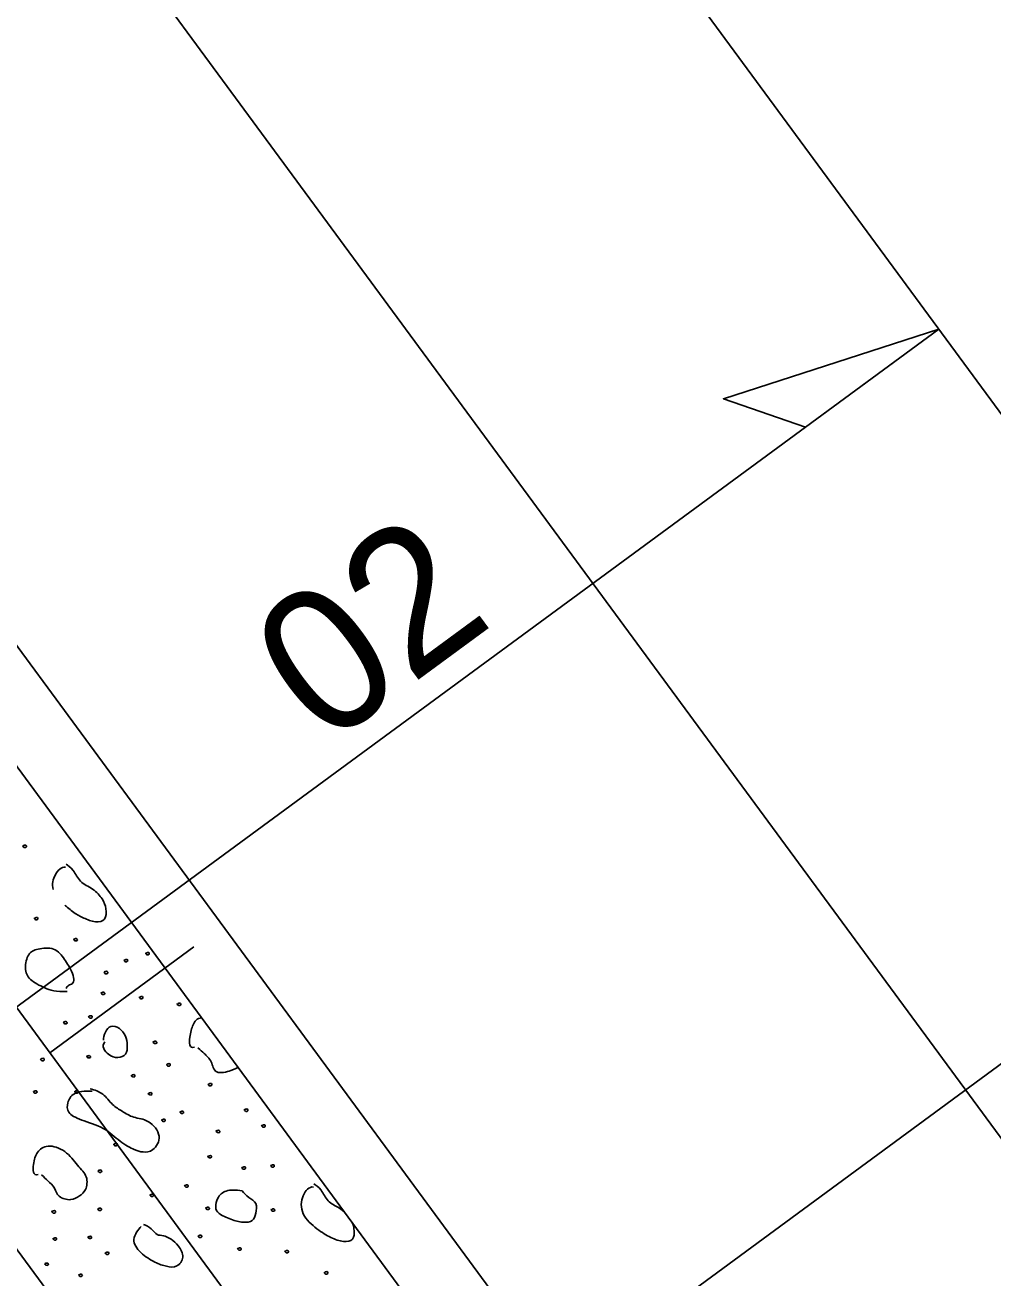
# Model space of a CAD drawing. Extents: x 1762196 to 1766326, y 709922 to 713142.
# Drawn here: x 1764040.82 to 1764067.86, y 711448.89 to 711483.93 of the extents above; entities that cross this region are included whole.
import ezdxf

# ---------------------------------------------------------------- set-up
doc = ezdxf.new("R2010")
doc.units = 0
for name, color, linetype in [('Old_Level_1', 7, 'Continuous'), ('Old_Level_10', 7, 'Continuous'), ('Prop Horizontal Alignment', 7, 'Continuous'), ('Prop Horizontal Alignment Tick Small', 7, 'Continuous'), ('Prop Lane Lines', 7, 'Continuous'), ('Prop Superelevation  Arrow CELL', 7, 'Continuous'), ('Prop Superelevation Label', 7, 'Continuous')]:
    doc.layers.add(name, color=color, linetype=linetype)

msp = doc.modelspace()

# ---------------------------------------------------------------- linework, layer by layer
at = {"layer": 'Old_Level_1'}
for p, q in [((1764021.033, 711489.787), (1764091.181, 711394.379)), ((1764084.736, 711389.64), (1764014.587, 711485.049))]:
    msp.add_line(p, q, dxfattribs=at)
at = {"layer": 'Old_Level_10'}
for points in [[(1764040.761, 711460.987), (1764040.743, 711460.968), (1764040.793, 711460.913), (1764040.869, 711460.944), (1764040.843, 711461.003), (1764040.801, 711460.996), (1764040.777, 711460.987), (1764040.766, 711460.98)], [(1764041.926, 711459.317), (1764041.979, 711459.271), (1764042.192, 711459.085), (1764042.44, 711458.96), (1764042.79, 711458.812), (1764043.088, 711458.881), (1764043.088, 711459.229), (1764043.002, 711459.485), (1764042.722, 711459.782), (1764042.324, 711459.953), (1764042.181, 711460.317), (1764042, 711460.441), (1764041.96, 711460.462)], [(1764041.946, 711460.374), (1764041.828, 711460.391), (1764041.628, 711460.189), (1764041.563, 711459.901), (1764041.604, 711459.755)], [(1764041.084, 711458.963), (1764041.065, 711458.945), (1764041.114, 711458.889), (1764041.191, 711458.921), (1764041.165, 711458.977), (1764041.123, 711458.973), (1764041.1, 711458.964), (1764041.088, 711458.957)], [(1764042.184, 711458.371), (1764042.165, 711458.354), (1764042.216, 711458.295), (1764042.292, 711458.328), (1764042.266, 711458.388), (1764042.224, 711458.381), (1764042.201, 711458.372), (1764042.19, 711458.366)], [(1764041.996, 711456.899), (1764041.677, 711456.887), (1764041.361, 711456.991), (1764040.914, 711457.227), (1764040.791, 711457.539), (1764040.892, 711457.982), (1764041.14, 711458.098), (1764041.653, 711458.153), (1764041.929, 711457.8), (1764042.141, 711457.448), (1764042.194, 711457.234), (1764042.15, 711457.095), (1764042.023, 711457.093), (1764041.97, 711457.014), (1764041.962, 711456.981)], [(1764044.194, 711457.983), (1764044.175, 711457.965), (1764044.227, 711457.907), (1764044.302, 711457.939), (1764044.276, 711457.999), (1764044.234, 711457.991), (1764044.211, 711457.981), (1764044.2, 711457.975)], [(1764043.591, 711457.788), (1764043.573, 711457.77), (1764043.621, 711457.711), (1764043.7, 711457.743), (1764043.672, 711457.804), (1764043.63, 711457.797), (1764043.608, 711457.788), (1764043.596, 711457.782)], [(1764043.034, 711457.456), (1764043.015, 711457.438), (1764043.066, 711457.379), (1764043.142, 711457.411), (1764043.116, 711457.472), (1764043.074, 711457.464), (1764043.051, 711457.455), (1764043.039, 711457.449)], [(1764042.951, 711456.873), (1764042.931, 711456.856), (1764042.982, 711456.798), (1764043.059, 711456.83), (1764043.033, 711456.888), (1764042.991, 711456.882), (1764042.968, 711456.872), (1764042.956, 711456.866)], [(1764044.016, 711456.754), (1764043.997, 711456.736), (1764044.047, 711456.677), (1764044.126, 711456.71), (1764044.099, 711456.769), (1764044.057, 711456.762), (1764044.034, 711456.753), (1764044.022, 711456.747)], [(1764045.077, 711456.564), (1764045.059, 711456.546), (1764045.107, 711456.487), (1764045.185, 711456.52), (1764045.158, 711456.579), (1764045.116, 711456.573), (1764045.093, 711456.564), (1764045.082, 711456.558)], [(1764042.599, 711456.216), (1764042.579, 711456.199), (1764042.629, 711456.14), (1764042.708, 711456.172), (1764042.681, 711456.23), (1764042.639, 711456.224), (1764042.616, 711456.215), (1764042.604, 711456.209)], [(1764041.897, 711456.054), (1764041.878, 711456.037), (1764041.928, 711455.977), (1764042.006, 711456.009), (1764041.979, 711456.068), (1764041.938, 711456.061), (1764041.915, 711456.052), (1764041.903, 711456.046)], [(1764043.049, 711455.49), (1764042.934, 711455.371), (1764043.157, 711455.084), (1764043.407, 711455.035), (1764043.666, 711455.118), (1764043.678, 711455.406), (1764043.643, 711455.655), (1764043.468, 711455.896), (1764043.194, 711455.965), (1764043.048, 711455.78), (1764043.006, 711455.599), (1764043.011, 711455.539)], [(1764045.551, 711455.342), (1764045.399, 711455.287), (1764045.402, 711455.661), (1764045.506, 711455.976), (1764045.613, 711456.157), (1764045.756, 711456.161)], [(1764044.403, 711455.5), (1764044.385, 711455.482), (1764044.433, 711455.426), (1764044.512, 711455.456), (1764044.484, 711455.516), (1764044.442, 711455.51), (1764044.419, 711455.501), (1764044.407, 711455.494)], [(1764046.766, 711454.787), (1764046.743, 711454.769), (1764046.626, 711454.691), (1764046.094, 711454.567), (1764046.047, 711454.964), (1764045.803, 711455.185), (1764045.724, 711455.26), (1764045.642, 711455.329)], [(1764041.257, 711455.023), (1764041.238, 711455.006), (1764041.287, 711454.946), (1764041.366, 711454.978), (1764041.338, 711455.038), (1764041.296, 711455.031), (1764041.274, 711455.022), (1764041.262, 711455.016)], [(1764042.55, 711455.099), (1764042.53, 711455.081), (1764042.58, 711455.023), (1764042.658, 711455.055), (1764042.633, 711455.113), (1764042.589, 711455.109), (1764042.566, 711455.099), (1764042.554, 711455.093)], [(1764044.783, 711454.874), (1764044.763, 711454.856), (1764044.812, 711454.796), (1764044.892, 711454.828), (1764044.864, 711454.889), (1764044.822, 711454.882), (1764044.8, 711454.873), (1764044.788, 711454.867)], [(1764043.794, 711454.566), (1764043.775, 711454.549), (1764043.825, 711454.491), (1764043.902, 711454.523), (1764043.875, 711454.581), (1764043.833, 711454.575), (1764043.811, 711454.566), (1764043.799, 711454.56)], [(1764041.058, 711454.116), (1764041.039, 711454.098), (1764041.088, 711454.037), (1764041.166, 711454.071), (1764041.139, 711454.132), (1764041.098, 711454.124), (1764041.075, 711454.116), (1764041.063, 711454.11)], [(1764042.688, 711454.11), (1764042.467, 711454.131), (1764042.138, 711454.079), (1764041.991, 711453.79), (1764041.977, 711453.513), (1764042.34, 711453.304), (1764043.052, 711453.112), (1764043.463, 711452.685), (1764043.912, 711452.444), (1764044.093, 711452.412), (1764044.393, 711452.405), (1764044.674, 711452.85), (1764044.269, 711453.338), (1764043.832, 711453.356), (1764043.529, 711453.558), (1764043.259, 711453.706), (1764043.003, 711454.068), (1764042.761, 711454.149), (1764042.637, 711454.178)], [(1764042.21, 711454.119), (1764042.192, 711454.101), (1764042.241, 711454.044), (1764042.32, 711454.073), (1764042.292, 711454.134), (1764042.25, 711454.127), (1764042.227, 711454.118), (1764042.216, 711454.112)], [(1764045.943, 711454.322), (1764045.923, 711454.305), (1764045.974, 711454.245), (1764046.05, 711454.278), (1764046.024, 711454.338), (1764045.983, 711454.33), (1764045.959, 711454.322), (1764045.947, 711454.316)], [(1764044.266, 711454.063), (1764044.247, 711454.046), (1764044.298, 711453.988), (1764044.375, 711454.019), (1764044.349, 711454.078), (1764044.307, 711454.072), (1764044.284, 711454.062), (1764044.272, 711454.056)], [(1764045.155, 711453.546), (1764045.136, 711453.529), (1764045.185, 711453.469), (1764045.264, 711453.501), (1764045.236, 711453.562), (1764045.195, 711453.554), (1764045.172, 711453.545), (1764045.16, 711453.539)], [(1764046.951, 711453.607), (1764046.932, 711453.589), (1764046.981, 711453.529), (1764047.06, 711453.562), (1764047.033, 711453.621), (1764046.991, 711453.615), (1764046.968, 711453.606), (1764046.956, 711453.6)], [(1764044.643, 711453.32), (1764044.624, 711453.303), (1764044.673, 711453.247), (1764044.751, 711453.276), (1764044.725, 711453.335), (1764044.683, 711453.33), (1764044.659, 711453.321), (1764044.647, 711453.314)], [(1764047.434, 711453.163), (1764047.415, 711453.145), (1764047.466, 711453.089), (1764047.542, 711453.12), (1764047.516, 711453.18), (1764047.474, 711453.172), (1764047.451, 711453.163), (1764047.439, 711453.157)], [(1764046.163, 711453.01), (1764046.144, 711452.993), (1764046.194, 711452.935), (1764046.272, 711452.966), (1764046.244, 711453.026), (1764046.203, 711453.018), (1764046.18, 711453.009), (1764046.168, 711453.003)], [(1764041.182, 711451.784), (1764041.03, 711451.728), (1764041.032, 711452.102), (1764041.138, 711452.42), (1764041.413, 711452.641), (1764041.962, 711452.477), (1764042.288, 711452.008), (1764042.586, 711451.746), (1764042.527, 711451.313), (1764042.341, 711451.191), (1764042.12, 711451.036), (1764041.708, 711451.15), (1764041.677, 711451.406), (1764041.434, 711451.627), (1764041.355, 711451.701), (1764041.272, 711451.771)], [(1764043.302, 711452.644), (1764043.283, 711452.626), (1764043.332, 711452.566), (1764043.411, 711452.599), (1764043.384, 711452.658), (1764043.342, 711452.652), (1764043.318, 711452.644), (1764043.307, 711452.638)], [(1764045.934, 711452.302), (1764045.916, 711452.284), (1764045.965, 711452.229), (1764046.042, 711452.261), (1764046.015, 711452.316), (1764045.973, 711452.312), (1764045.95, 711452.302), (1764045.939, 711452.296)], [(1764046.884, 711451.991), (1764046.865, 711451.973), (1764046.915, 711451.914), (1764046.992, 711451.947), (1764046.965, 711452.006), (1764046.924, 711451.999), (1764046.901, 711451.99), (1764046.89, 711451.984)], [(1764047.69, 711452.046), (1764047.671, 711452.028), (1764047.722, 711451.972), (1764047.797, 711452.003), (1764047.772, 711452.062), (1764047.729, 711452.055), (1764047.706, 711452.046), (1764047.694, 711452.04)], [(1764042.864, 711451.9), (1764042.844, 711451.882), (1764042.895, 711451.825), (1764042.972, 711451.857), (1764042.946, 711451.915), (1764042.904, 711451.909), (1764042.881, 711451.9), (1764042.869, 711451.894)], [(1764045.282, 711451.486), (1764045.264, 711451.468), (1764045.312, 711451.412), (1764045.391, 711451.441), (1764045.363, 711451.501), (1764045.321, 711451.494), (1764045.299, 711451.485), (1764045.287, 711451.479)], [(1764046.882, 711451.325), (1764046.705, 711451.357), (1764046.401, 711451.362), (1764046.171, 711451.128), (1764046.127, 711450.863), (1764046.18, 711450.693), (1764046.581, 711450.52), (1764046.91, 711450.422), (1764047.203, 711450.476), (1764047.265, 711450.678), (1764047.312, 711451.001), (1764047.064, 711451.131), (1764046.927, 711451.27), (1764046.882, 711451.325)], [(1764048.875, 711451.434), (1764048.758, 711451.452), (1764048.538, 711451.231), (1764048.501, 711450.661), (1764048.994, 711450.232), (1764049.358, 711450.009), (1764049.727, 711449.881), (1764050.017, 711449.94), (1764050.017, 711450.229), (1764050, 711450.345), (1764049.958, 711450.446)], [(1764049.762, 711450.713), (1764049.73, 711450.744), (1764049.598, 711450.866), (1764049.253, 711451.013), (1764049.11, 711451.377), (1764048.929, 711451.5), (1764048.888, 711451.521)], [(1764044.316, 711451.226), (1764044.296, 711451.209), (1764044.347, 711451.149), (1764044.424, 711451.182), (1764044.396, 711451.242), (1764044.355, 711451.233), (1764044.332, 711451.226), (1764044.32, 711451.22)], [(1764041.574, 711450.764), (1764041.554, 711450.746), (1764041.605, 711450.687), (1764041.681, 711450.72), (1764041.655, 711450.779), (1764041.614, 711450.772), (1764041.59, 711450.764), (1764041.578, 711450.758)], [(1764042.857, 711450.837), (1764042.838, 711450.819), (1764042.889, 711450.76), (1764042.964, 711450.793), (1764042.939, 711450.852), (1764042.897, 711450.845), (1764042.874, 711450.836), (1764042.862, 711450.83)], [(1764045.876, 711450.859), (1764045.857, 711450.842), (1764045.907, 711450.782), (1764045.984, 711450.816), (1764045.957, 711450.875), (1764045.915, 711450.868), (1764045.892, 711450.859), (1764045.881, 711450.853)], [(1764047.704, 711450.815), (1764047.685, 711450.797), (1764047.733, 711450.739), (1764047.812, 711450.771), (1764047.784, 711450.83), (1764047.743, 711450.824), (1764047.72, 711450.815), (1764047.708, 711450.809)], [(1764044.058, 711450.331), (1764043.982, 711450.249), (1764043.76, 711449.96), (1764044.024, 711449.586), (1764044.459, 711449.303), (1764044.776, 711449.208), (1764045.067, 711449.17), (1764045.293, 711449.465), (1764045.104, 711449.812), (1764044.897, 711449.986), (1764044.678, 711450.093), (1764044.502, 711450.07), (1764044.357, 711450.278), (1764044.198, 711450.362), (1764044.126, 711450.383)], [(1764041.604, 711450.007), (1764041.584, 711449.99), (1764041.635, 711449.932), (1764041.713, 711449.963), (1764041.685, 711450.023), (1764041.643, 711450.015), (1764041.621, 711450.006), (1764041.609, 711450)], [(1764042.582, 711450.048), (1764042.562, 711450.031), (1764042.611, 711449.971), (1764042.691, 711450.003), (1764042.663, 711450.062), (1764042.622, 711450.056), (1764042.599, 711450.047), (1764042.587, 711450.041)], [(1764045.663, 711450.082), (1764045.643, 711450.064), (1764045.693, 711450.005), (1764045.772, 711450.038), (1764045.744, 711450.096), (1764045.703, 711450.09), (1764045.68, 711450.081), (1764045.668, 711450.075)], [(1764043.065, 711449.604), (1764043.046, 711449.587), (1764043.097, 711449.53), (1764043.173, 711449.561), (1764043.147, 711449.621), (1764043.104, 711449.614), (1764043.081, 711449.604), (1764043.069, 711449.598)], [(1764046.763, 711449.724), (1764046.745, 711449.706), (1764046.794, 711449.65), (1764046.871, 711449.679), (1764046.845, 711449.738), (1764046.803, 711449.732), (1764046.78, 711449.723), (1764046.769, 711449.717)], [(1764048.086, 711449.649), (1764048.068, 711449.631), (1764048.116, 711449.574), (1764048.194, 711449.606), (1764048.167, 711449.663), (1764048.125, 711449.658), (1764048.102, 711449.649), (1764048.09, 711449.643)], [(1764041.375, 711449.299), (1764041.356, 711449.281), (1764041.406, 711449.225), (1764041.482, 711449.257), (1764041.456, 711449.313), (1764041.414, 711449.308), (1764041.391, 711449.299), (1764041.379, 711449.293)], [(1764042.325, 711448.988), (1764042.306, 711448.97), (1764042.356, 711448.91), (1764042.433, 711448.944), (1764042.406, 711449.003), (1764042.365, 711448.996), (1764042.342, 711448.986), (1764042.33, 711448.981)], [(1764049.187, 711449.057), (1764049.167, 711449.039), (1764049.218, 711448.98), (1764049.294, 711449.014), (1764049.268, 711449.073), (1764049.226, 711449.066), (1764049.203, 711449.058), (1764049.192, 711449.052)]]:
    msp.add_open_spline(points, degree=3, dxfattribs=at)
at = {"layer": 'Prop Horizontal Alignment'}
for p, q in [((1763362.475, 712378.732), (1764087.958, 711392.01)), ((1764050.983, 711442.3), (1764155.124, 711518.87))]:
    msp.add_line(p, q, dxfattribs=at)
at = {"layer": 'Prop Horizontal Alignment Tick Small'}
msp.add_line((1764041.505, 711455.191), (1764045.533, 711458.153), dxfattribs=at)
msp.add_line((1764041.505, 711455.191), (1764045.533, 711458.153), dxfattribs=at)
at = {"layer": 'Prop Lane Lines'}
for p, q in [((1763845.884, 711755.016), (1764104.072, 711403.857)), ((1763916.534, 711635.291), (1764092.792, 711395.564)), ((1764041.222, 711509.596), (1764111.714, 711413.722))]:
    msp.add_line(p, q, dxfattribs=at)
at = {"layer": 'Prop Superelevation  Arrow CELL'}
msp.add_lwpolyline([(1764066.35, 711475.42), (1764060.331, 711473.477), (1764062.624, 711472.68)], close=True, dxfattribs=at)
at = {"layer": 'Prop Superelevation Label'}
msp.add_line((1764066.35, 711475.42), (1764014.787, 711437.508), dxfattribs=at)

# ---------------------------------------------------------------- texts
msp.add_text('02', height=4, rotation=36.325, dxfattribs=at).set_placement((1764049.198, 711463.7))

doc.saveas('drawing.dxf')
